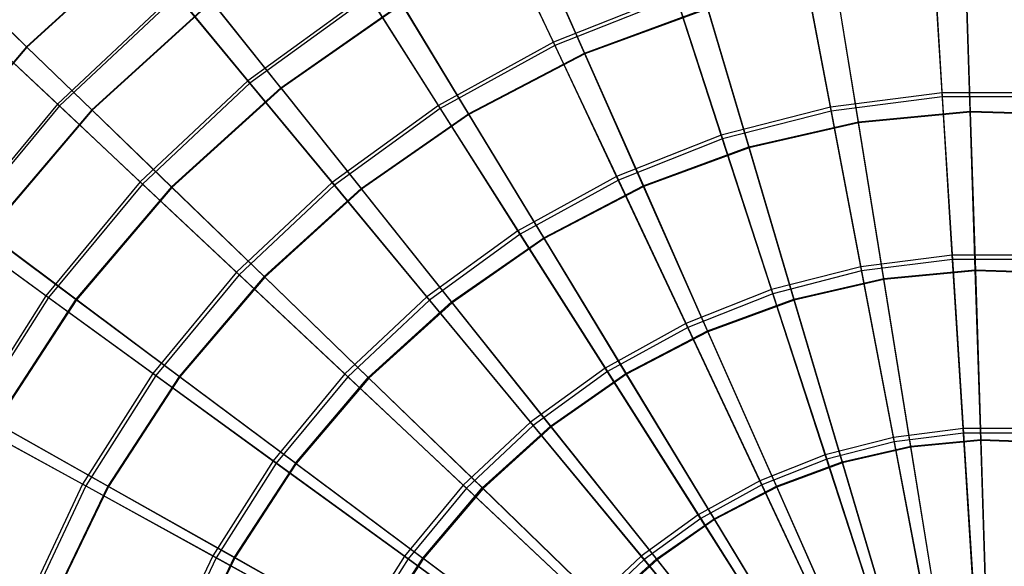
# Model space of a CAD drawing. Extents: x 0.2 to 40.1, y -6.7 to 6.7.
# Tile 453 of 516: x 30.2 to 32.3, y 4.3 to 5.5. Entities that reach past the tile are written whole.
import ezdxf

# ---------------------------------------------------------------- set-up
doc = ezdxf.new("R2010")
doc.units = 0
doc.header["$MEASUREMENT"] = 0
doc.layers.get('0').update_dxf_attribs({"color": 13, "linetype": 'CONTINUOUS'})

# ---------------------------------------------------------------- blocks, each defined once
blk = doc.blocks.new('SNOWBALL_XIV_PM3_STL')
at = {"color": 0}
for p, q in [((31.3675, 5.4571, 3.9863), (31.248, 5.711, 4.2769)), ((31.3675, 5.4571, 3.9863), (31.248, 5.711, 4.2769)), ((30.5215, 5.6949, 4.9777), (30.2491, 5.4475, 4.9777)), ((30.5215, 5.6949, 4.9777), (30.2491, 5.4475, 4.9777)), ((30.5222, 5.6941, 7.6608), (30.2498, 5.4468, 7.6608)), ((30.5222, 5.6941, 7.6608), (30.2498, 5.4468, 7.6608)), ((31.2509, 5.7049, 8.3629), (31.3707, 5.4502, 8.6525)), ((31.2509, 5.7049, 8.3629), (31.3707, 5.4502, 8.6525)), ((31.4338, 5.4338, 4.0271), (31.323, 5.6842, 4.3132)), ((31.4338, 5.4338, 4.0271), (31.323, 5.6842, 4.3132)), ((31.3236, 5.6828, 8.3249), (31.4345, 5.4323, 8.6109)), ((31.3236, 5.6828, 8.3249), (31.4345, 5.4323, 8.6109)), ((32.1927, 5.3492, 3.734), (32.1729, 5.6639, 3.9863)), ((32.1927, 5.3492, 3.734), (32.1729, 5.6639, 3.9863)), ((32.1734, 5.6563, 8.6525), (32.1932, 5.3407, 8.9038)), ((32.1734, 5.6563, 8.6525), (32.1932, 5.3407, 8.9038)), ((31.9555, 5.3192, 3.734), (31.8964, 5.629, 3.9863)), ((31.9555, 5.3192, 3.734), (31.8964, 5.629, 3.9863)), ((31.8979, 5.6215, 8.6525), (31.9571, 5.3109, 8.9038)), ((31.8979, 5.6215, 8.6525), (31.9571, 5.3109, 8.9038)), ((32.2525, 5.3107, 3.7781), (32.2427, 5.6184, 4.0271)), ((32.2525, 5.3107, 3.7781), (32.2427, 5.6184, 4.0271)), ((32.2427, 5.6167, 8.6109), (32.2526, 5.3088, 8.8597)), ((32.2427, 5.6167, 8.6109), (32.2526, 5.3088, 8.8597)), ((32.015, 5.2878, 3.7781), (31.9659, 5.5917, 4.0271)), ((32.015, 5.2878, 3.7781), (31.9659, 5.5917, 4.0271)), ((32.0153, 5.2859, 8.8597), (31.9661, 5.5901, 8.6109)), ((32.0153, 5.2859, 8.8597), (31.9661, 5.5901, 8.6109)), ((30.5654, 5.561, 4.6009), (30.3145, 5.3254, 4.6009)), ((30.5654, 5.561, 4.6009), (30.3145, 5.3254, 4.6009)), ((30.7191, 5.3753, 4.2769), (30.5654, 5.561, 4.6009)), ((30.7191, 5.3753, 4.2769), (30.5654, 5.561, 4.6009)), ((30.2491, 5.4475, 4.9777), (30.1432, 5.5501, 5.3452)), ((30.2491, 5.4475, 4.9777), (30.1432, 5.5501, 5.3452)), ((30.1437, 5.5496, 7.2934), (30.2498, 5.4468, 7.6608)), ((30.1437, 5.5496, 7.2934), (30.2498, 5.4468, 7.6608)), ((30.569, 5.5567, 8.0397), (30.3186, 5.3216, 8.0397)), ((30.569, 5.5567, 8.0397), (30.3186, 5.3216, 8.0397)), ((30.6418, 5.5441, 4.6318), (30.3877, 5.3133, 4.6318)), ((30.6418, 5.5441, 4.6318), (30.3877, 5.3133, 4.6318)), ((30.6426, 5.5431, 8.0065), (30.3886, 5.3124, 8.0065)), ((30.6426, 5.5431, 8.0065), (30.3886, 5.3124, 8.0065)), ((30.569, 5.5567, 8.0397), (30.7233, 5.3701, 8.3629)), ((30.569, 5.5567, 8.0397), (30.7233, 5.3701, 8.3629)), ((30.7885, 5.3602, 4.3132), (30.6418, 5.5441, 4.6318)), ((30.7885, 5.3602, 4.3132), (30.6418, 5.5441, 4.6318)), ((30.6426, 5.5431, 8.0065), (30.7894, 5.359, 8.3249)), ((30.6426, 5.5431, 8.0065), (30.7894, 5.359, 8.3249)), ((30.973, 5.5598, 4.2769), (30.7191, 5.3753, 4.2769)), ((30.973, 5.5598, 4.2769), (30.7191, 5.3753, 4.2769)), ((30.9766, 5.5541, 8.3629), (30.7233, 5.3701, 8.3629)), ((30.9766, 5.5541, 8.3629), (30.7233, 5.3701, 8.3629)), ((31.1233, 5.3229, 3.9863), (30.973, 5.5598, 4.2769)), ((31.1233, 5.3229, 3.9863), (30.973, 5.5598, 4.2769)), ((30.9766, 5.5541, 8.3629), (31.1274, 5.3164, 8.6525)), ((30.9766, 5.5541, 8.3629), (31.1274, 5.3164, 8.6525)), ((31.6266, 5.5597, 3.9863), (31.3675, 5.4571, 3.9863)), ((31.6266, 5.5597, 3.9863), (31.3675, 5.4571, 3.9863)), ((31.6289, 5.5524, 8.6525), (31.3707, 5.4502, 8.6525)), ((31.6289, 5.5524, 8.6525), (31.3707, 5.4502, 8.6525)), ((31.724, 5.2597, 3.734), (31.6266, 5.5597, 3.9863)), ((31.724, 5.2597, 3.734), (31.6266, 5.5597, 3.9863)), ((31.6289, 5.5524, 8.6525), (31.7266, 5.2517, 8.9038)), ((31.6289, 5.5524, 8.6525), (31.7266, 5.2517, 8.9038)), ((30.7885, 5.3602, 4.3132), (31.0453, 5.5393, 4.3132)), ((30.7885, 5.3602, 4.3132), (31.0453, 5.5393, 4.3132)), ((31.0461, 5.5381, 8.3249), (30.7894, 5.359, 8.3249)), ((31.0461, 5.5381, 8.3249), (30.7894, 5.359, 8.3249)), ((31.1873, 5.3052, 4.0271), (31.0453, 5.5393, 4.3132)), ((31.1873, 5.3052, 4.0271), (31.0453, 5.5393, 4.3132)), ((31.0461, 5.5381, 8.3249), (31.1881, 5.3037, 8.6109)), ((31.0461, 5.5381, 8.3249), (31.1881, 5.3037, 8.6109)), ((31.4338, 5.4338, 4.0271), (31.6948, 5.5299, 4.0271)), ((31.4338, 5.4338, 4.0271), (31.6948, 5.5299, 4.0271)), ((31.6953, 5.5282, 8.6109), (31.4345, 5.4323, 8.6109)), ((31.6953, 5.5282, 8.6109), (31.4345, 5.4323, 8.6109)), ((31.7824, 5.2347, 3.7781), (31.6948, 5.5299, 4.0271)), ((31.7824, 5.2347, 3.7781), (31.6948, 5.5299, 4.0271)), ((31.6953, 5.5282, 8.6109), (31.7829, 5.2329, 8.8597)), ((31.6953, 5.5282, 8.6109), (31.7829, 5.2329, 8.8597)), ((30.3145, 5.3254, 4.6009), (30.1705, 5.4607, 4.9531)), ((30.3145, 5.3254, 4.6009), (30.1705, 5.4607, 4.9531)), ((30.1737, 5.4577, 7.6881), (30.3186, 5.3216, 8.0397)), ((30.1737, 5.4577, 7.6881), (30.3186, 5.3216, 8.0397)), ((31.3675, 5.4571, 3.9863), (31.1233, 5.3229, 3.9863)), ((31.3675, 5.4571, 3.9863), (31.1233, 5.3229, 3.9863)), ((31.5018, 5.1718, 3.734), (31.3675, 5.4571, 3.9863)), ((31.5018, 5.1718, 3.734), (31.3675, 5.4571, 3.9863)), ((30.2491, 5.4475, 4.9777), (30.0105, 5.1673, 4.9777)), ((30.2491, 5.4475, 4.9777), (30.0105, 5.1673, 4.9777)), ((30.2498, 5.4468, 7.6608), (30.0113, 5.1667, 7.6608)), ((30.2498, 5.4468, 7.6608), (30.0113, 5.1667, 7.6608)), ((30.3877, 5.3133, 4.6318), (30.2491, 5.4475, 4.9777)), ((30.3877, 5.3133, 4.6318), (30.2491, 5.4475, 4.9777)), ((30.2498, 5.4468, 7.6608), (30.3886, 5.3124, 8.0065)), ((30.2498, 5.4468, 7.6608), (30.3886, 5.3124, 8.0065)), ((31.3707, 5.4502, 8.6525), (31.1274, 5.3164, 8.6525)), ((31.3707, 5.4502, 8.6525), (31.1274, 5.3164, 8.6525)), ((31.3707, 5.4502, 8.6525), (31.5054, 5.1641, 8.9038)), ((31.3707, 5.4502, 8.6525), (31.5054, 5.1641, 8.9038)), ((31.1873, 5.3052, 4.0271), (31.4338, 5.4338, 4.0271)), ((31.1873, 5.3052, 4.0271), (31.4338, 5.4338, 4.0271)), ((31.4345, 5.4323, 8.6109), (31.1881, 5.3037, 8.6109)), ((31.4345, 5.4323, 8.6109), (31.1881, 5.3037, 8.6109)), ((31.5584, 5.1523, 3.7781), (31.4338, 5.4338, 4.0271)), ((31.5584, 5.1523, 3.7781), (31.4338, 5.4338, 4.0271)), ((31.4345, 5.4323, 8.6109), (31.5592, 5.1505, 8.8597)), ((31.4345, 5.4323, 8.6109), (31.5592, 5.1505, 8.8597)), ((30.7191, 5.3753, 4.2769), (30.4903, 5.1604, 4.2769)), ((30.7191, 5.3753, 4.2769), (30.4903, 5.1604, 4.2769)), ((30.8979, 5.1591, 3.9863), (30.7191, 5.3753, 4.2769)), ((30.8979, 5.1591, 3.9863), (30.7191, 5.3753, 4.2769)), ((30.7233, 5.3701, 8.3629), (30.4952, 5.1558, 8.3629)), ((30.7233, 5.3701, 8.3629), (30.4952, 5.1558, 8.3629)), ((30.7885, 5.3602, 4.3132), (30.5567, 5.1496, 4.3132)), ((30.7885, 5.3602, 4.3132), (30.5567, 5.1496, 4.3132)), ((30.7894, 5.359, 8.3249), (30.5577, 5.1486, 8.3249)), ((30.7894, 5.359, 8.3249), (30.5577, 5.1486, 8.3249)), ((30.7233, 5.3701, 8.3629), (30.9028, 5.1532, 8.6525)), ((30.7233, 5.3701, 8.3629), (30.9028, 5.1532, 8.6525)), ((30.7885, 5.3602, 4.3132), (30.9592, 5.1461, 4.0271)), ((30.7885, 5.3602, 4.3132), (30.9592, 5.1461, 4.0271)), ((30.7894, 5.359, 8.3249), (30.9603, 5.1448, 8.6109)), ((30.7894, 5.359, 8.3249), (30.9603, 5.1448, 8.6109)), ((32.1927, 5.3492, 3.734), (31.9555, 5.3192, 3.734)), ((32.1927, 5.3492, 3.734), (31.9555, 5.3192, 3.734)), ((32.1932, 5.3407, 8.9038), (31.9571, 5.3109, 8.9038)), ((32.1932, 5.3407, 8.9038), (31.9571, 5.3109, 8.9038)), ((32.4317, 5.3492, 3.734), (32.1927, 5.3492, 3.734)), ((32.2144, 5.0048, 3.5242), (32.1927, 5.3492, 3.734)), ((32.4317, 5.3492, 3.734), (32.1927, 5.3492, 3.734)), ((32.2144, 5.0048, 3.5242), (32.1927, 5.3492, 3.734)), ((32.4312, 5.3407, 8.9038), (32.1932, 5.3407, 8.9038)), ((32.1932, 5.3407, 8.9038), (32.2149, 4.9956, 9.1125)), ((32.1932, 5.3407, 8.9038), (32.2149, 4.9956, 9.1125)), ((32.4312, 5.3407, 8.9038), (32.1932, 5.3407, 8.9038)), ((30.3145, 5.3254, 4.6009), (30.0952, 5.0603, 4.6009)), ((30.3145, 5.3254, 4.6009), (30.0952, 5.0603, 4.6009)), ((30.3186, 5.3216, 8.0397), (30.0997, 5.0569, 8.0397)), ((30.3186, 5.3216, 8.0397), (30.0997, 5.0569, 8.0397)), ((30.3877, 5.3133, 4.6318), (30.1651, 5.0519, 4.6318)), ((30.3877, 5.3133, 4.6318), (30.1651, 5.0519, 4.6318)), ((30.3886, 5.3124, 8.0065), (30.1661, 5.0511, 8.0065)), ((30.3886, 5.3124, 8.0065), (30.1661, 5.0511, 8.0065)), ((30.4903, 5.1604, 4.2769), (30.3145, 5.3254, 4.6009)), ((30.4903, 5.1604, 4.2769), (30.3145, 5.3254, 4.6009)), ((30.3186, 5.3216, 8.0397), (30.4952, 5.1558, 8.3629)), ((30.3186, 5.3216, 8.0397), (30.4952, 5.1558, 8.3629)), ((30.5567, 5.1496, 4.3132), (30.3877, 5.3133, 4.6318)), ((30.5567, 5.1496, 4.3132), (30.3877, 5.3133, 4.6318)), ((30.3886, 5.3124, 8.0065), (30.5577, 5.1486, 8.3249)), ((30.3886, 5.3124, 8.0065), (30.5577, 5.1486, 8.3249)), ((31.1233, 5.3229, 3.9863), (30.8979, 5.1591, 3.9863)), ((31.1233, 5.3229, 3.9863), (30.8979, 5.1591, 3.9863)), ((31.1274, 5.3164, 8.6525), (30.9028, 5.1532, 8.6525)), ((31.1274, 5.3164, 8.6525), (30.9028, 5.1532, 8.6525)), ((31.2923, 5.0566, 3.734), (31.1233, 5.3229, 3.9863)), ((31.2923, 5.0566, 3.734), (31.1233, 5.3229, 3.9863)), ((31.1274, 5.3164, 8.6525), (31.2969, 5.0494, 8.9038)), ((31.1274, 5.3164, 8.6525), (31.2969, 5.0494, 8.9038)), ((31.9555, 5.3192, 3.734), (31.724, 5.2597, 3.734)), ((31.9555, 5.3192, 3.734), (31.724, 5.2597, 3.734)), ((31.9571, 5.3109, 8.9038), (31.7266, 5.2517, 8.9038)), ((31.9571, 5.3109, 8.9038), (31.7266, 5.2517, 8.9038)), ((32.0202, 4.9802, 3.5242), (31.9555, 5.3192, 3.734)), ((32.0202, 4.9802, 3.5242), (31.9555, 5.3192, 3.734)), ((31.9571, 5.3109, 8.9038), (32.0219, 4.9712, 9.1125)), ((31.9571, 5.3109, 8.9038), (32.0219, 4.9712, 9.1125)), ((32.015, 5.2878, 3.7781), (32.2525, 5.3107, 3.7781)), ((32.015, 5.2878, 3.7781), (32.2525, 5.3107, 3.7781)), ((32.2633, 4.9738, 3.5701), (32.2525, 5.3107, 3.7781)), ((32.2525, 5.3107, 3.7781), (32.491, 5.303, 3.7781)), ((32.2633, 4.9738, 3.5701), (32.2525, 5.3107, 3.7781)), ((32.2525, 5.3107, 3.7781), (32.491, 5.303, 3.7781)), ((30.9592, 5.1461, 4.0271), (31.1873, 5.3052, 4.0271)), ((30.9592, 5.1461, 4.0271), (31.1873, 5.3052, 4.0271)), ((31.1881, 5.3037, 8.6109), (30.9603, 5.1448, 8.6109)), ((31.1881, 5.3037, 8.6109), (30.9603, 5.1448, 8.6109)), ((31.3469, 5.0419, 3.7781), (31.1873, 5.3052, 4.0271)), ((31.3469, 5.0419, 3.7781), (31.1873, 5.3052, 4.0271)), ((31.1881, 5.3037, 8.6109), (31.3479, 5.0403, 8.8597)), ((31.1881, 5.3037, 8.6109), (31.3479, 5.0403, 8.8597)), ((32.2526, 5.3088, 8.8597), (32.0153, 5.2859, 8.8597)), ((32.2526, 5.3088, 8.8597), (32.0153, 5.2859, 8.8597)), ((32.4908, 5.3012, 8.8597), (32.2526, 5.3088, 8.8597)), ((32.2526, 5.3088, 8.8597), (32.2634, 4.9718, 9.0674)), ((32.2526, 5.3088, 8.8597), (32.2634, 4.9718, 9.0674)), ((32.4908, 5.3012, 8.8597), (32.2526, 5.3088, 8.8597)), ((31.7824, 5.2347, 3.7781), (32.015, 5.2878, 3.7781)), ((31.7824, 5.2347, 3.7781), (32.015, 5.2878, 3.7781)), ((32.0153, 5.2859, 8.8597), (31.7829, 5.2329, 8.8597)), ((32.0153, 5.2859, 8.8597), (31.7829, 5.2329, 8.8597)), ((32.0688, 4.9551, 3.5701), (32.015, 5.2878, 3.7781)), ((32.0688, 4.9551, 3.5701), (32.015, 5.2878, 3.7781)), ((32.0691, 4.9531, 9.0674), (32.0153, 5.2859, 8.8597)), ((32.0691, 4.9531, 9.0674), (32.0153, 5.2859, 8.8597)), ((31.724, 5.2597, 3.734), (31.5018, 5.1718, 3.734)), ((31.724, 5.2597, 3.734), (31.5018, 5.1718, 3.734)), ((31.7266, 5.2517, 8.9038), (31.5054, 5.1641, 8.9038)), ((31.7266, 5.2517, 8.9038), (31.5054, 5.1641, 8.9038)), ((31.8307, 4.9316, 3.5242), (31.724, 5.2597, 3.734)), ((31.8307, 4.9316, 3.5242), (31.724, 5.2597, 3.734)), ((31.7266, 5.2517, 8.9038), (31.8335, 4.9228, 9.1125)), ((31.7266, 5.2517, 8.9038), (31.8335, 4.9228, 9.1125)), ((31.5584, 5.1523, 3.7781), (31.7824, 5.2347, 3.7781)), ((31.5584, 5.1523, 3.7781), (31.7824, 5.2347, 3.7781)), ((31.7829, 5.2329, 8.8597), (31.5592, 5.1505, 8.8597)), ((31.7829, 5.2329, 8.8597), (31.5592, 5.1505, 8.8597)), ((31.8783, 4.9116, 3.5701), (31.7824, 5.2347, 3.7781)), ((31.8783, 4.9116, 3.5701), (31.7824, 5.2347, 3.7781)), ((31.7829, 5.2329, 8.8597), (31.8788, 4.9096, 9.0674)), ((31.7829, 5.2329, 8.8597), (31.8788, 4.9096, 9.0674)), ((31.5018, 5.1718, 3.734), (31.2923, 5.0566, 3.734)), ((31.5018, 5.1718, 3.734), (31.2923, 5.0566, 3.734)), ((31.5054, 5.1641, 8.9038), (31.2969, 5.0494, 8.9038)), ((31.5054, 5.1641, 8.9038), (31.2969, 5.0494, 8.9038)), ((31.6487, 4.8595, 3.5242), (31.5018, 5.1718, 3.734)), ((31.6487, 4.8595, 3.5242), (31.5018, 5.1718, 3.734)), ((31.5054, 5.1641, 8.9038), (31.6526, 4.8512, 9.1125)), ((31.5054, 5.1641, 8.9038), (31.6526, 4.8512, 9.1125)), ((30.4903, 5.1604, 4.2769), (30.2902, 4.9186, 4.2769)), ((30.4903, 5.1604, 4.2769), (30.2902, 4.9186, 4.2769)), ((30.4952, 5.1558, 8.3629), (30.2956, 4.9146, 8.3629)), ((30.4952, 5.1558, 8.3629), (30.2956, 4.9146, 8.3629)), ((30.5567, 5.1496, 4.3132), (30.3537, 4.9112, 4.3132)), ((30.5567, 5.1496, 4.3132), (30.3537, 4.9112, 4.3132)), ((30.5577, 5.1486, 8.3249), (30.3549, 4.9103, 8.3249)), ((30.5577, 5.1486, 8.3249), (30.3549, 4.9103, 8.3249)), ((30.6948, 4.9684, 3.9863), (30.4903, 5.1604, 4.2769)), ((30.6948, 4.9684, 3.9863), (30.4903, 5.1604, 4.2769)), ((30.4952, 5.1558, 8.3629), (30.7003, 4.9631, 8.6525)), ((30.4952, 5.1558, 8.3629), (30.7003, 4.9631, 8.6525)), ((30.7533, 4.9592, 4.0271), (30.5567, 5.1496, 4.3132)), ((30.7533, 4.9592, 4.0271), (30.5567, 5.1496, 4.3132)), ((30.5577, 5.1486, 8.3249), (30.7546, 4.958, 8.6109)), ((30.5577, 5.1486, 8.3249), (30.7546, 4.958, 8.6109)), ((30.8979, 5.1591, 3.9863), (30.6948, 4.9684, 3.9863)), ((30.8979, 5.1591, 3.9863), (30.6948, 4.9684, 3.9863)), ((30.9028, 5.1532, 8.6525), (30.7003, 4.9631, 8.6525)), ((30.9028, 5.1532, 8.6525), (30.7003, 4.9631, 8.6525)), ((30.7533, 4.9592, 4.0271), (30.9592, 5.1461, 4.0271)), ((30.7533, 4.9592, 4.0271), (30.9592, 5.1461, 4.0271)), ((30.9603, 5.1448, 8.6109), (30.7546, 4.958, 8.6109)), ((30.9603, 5.1448, 8.6109), (30.7546, 4.958, 8.6109)), ((31.0989, 4.9161, 3.734), (30.8979, 5.1591, 3.9863)), ((31.0989, 4.9161, 3.734), (30.8979, 5.1591, 3.9863)), ((30.9028, 5.1532, 8.6525), (31.1043, 4.9096, 8.9038)), ((30.9028, 5.1532, 8.6525), (31.1043, 4.9096, 8.9038)), ((31.1512, 4.9054, 3.7781), (30.9592, 5.1461, 4.0271)), ((31.1512, 4.9054, 3.7781), (30.9592, 5.1461, 4.0271)), ((30.9603, 5.1448, 8.6109), (31.1523, 4.9039, 8.8597)), ((30.9603, 5.1448, 8.6109), (31.1523, 4.9039, 8.8597)), ((31.3469, 5.0419, 3.7781), (31.5584, 5.1523, 3.7781)), ((31.3469, 5.0419, 3.7781), (31.5584, 5.1523, 3.7781)), ((31.5592, 5.1505, 8.8597), (31.3479, 5.0403, 8.8597)), ((31.5592, 5.1505, 8.8597), (31.3479, 5.0403, 8.8597)), ((31.6949, 4.8441, 3.5701), (31.5584, 5.1523, 3.7781)), ((31.6949, 4.8441, 3.5701), (31.5584, 5.1523, 3.7781)), ((31.5592, 5.1505, 8.8597), (31.6957, 4.8422, 9.0674)), ((31.5592, 5.1505, 8.8597), (31.6957, 4.8422, 9.0674)), ((30.2902, 4.9186, 4.2769), (30.0952, 5.0603, 4.6009)), ((30.2902, 4.9186, 4.2769), (30.0952, 5.0603, 4.6009)), ((30.0997, 5.0569, 8.0397), (30.2956, 4.9146, 8.3629)), ((30.0997, 5.0569, 8.0397), (30.2956, 4.9146, 8.3629)), ((30.3537, 4.9112, 4.3132), (30.1651, 5.0519, 4.6318)), ((30.3537, 4.9112, 4.3132), (30.1651, 5.0519, 4.6318)), ((30.1661, 5.0511, 8.0065), (30.3549, 4.9103, 8.3249)), ((30.1661, 5.0511, 8.0065), (30.3549, 4.9103, 8.3249)), ((31.2923, 5.0566, 3.734), (31.0989, 4.9161, 3.734)), ((31.2923, 5.0566, 3.734), (31.0989, 4.9161, 3.734)), ((31.2969, 5.0494, 8.9038), (31.1043, 4.9096, 8.9038)), ((31.2969, 5.0494, 8.9038), (31.1043, 4.9096, 8.9038)), ((31.1512, 4.9054, 3.7781), (31.3469, 5.0419, 3.7781)), ((31.1512, 4.9054, 3.7781), (31.3469, 5.0419, 3.7781)), ((31.3479, 5.0403, 8.8597), (31.1523, 4.9039, 8.8597)), ((31.3479, 5.0403, 8.8597), (31.1523, 4.9039, 8.8597)), ((31.4772, 4.7652, 3.5242), (31.2923, 5.0566, 3.734)), ((31.4772, 4.7652, 3.5242), (31.2923, 5.0566, 3.734)), ((31.2969, 5.0494, 8.9038), (31.4821, 4.7575, 9.1125)), ((31.2969, 5.0494, 8.9038), (31.4821, 4.7575, 9.1125)), ((31.5216, 4.7537, 3.5701), (31.3469, 5.0419, 3.7781)), ((31.5216, 4.7537, 3.5701), (31.3469, 5.0419, 3.7781)), ((31.3479, 5.0403, 8.8597), (31.5226, 4.7519, 9.0674)), ((31.3479, 5.0403, 8.8597), (31.5226, 4.7519, 9.0674)), ((32.2144, 5.0048, 3.5242), (32.0202, 4.9802, 3.5242)), ((32.2144, 5.0048, 3.5242), (32.0202, 4.9802, 3.5242)), ((32.4101, 5.0048, 3.5242), (32.2144, 5.0048, 3.5242)), ((32.2375, 4.6364, 3.3602), (32.2144, 5.0048, 3.5242)), ((32.4101, 5.0048, 3.5242), (32.2144, 5.0048, 3.5242)), ((32.2375, 4.6364, 3.3602), (32.2144, 5.0048, 3.5242)), ((32.0202, 4.9802, 3.5242), (31.8307, 4.9316, 3.5242)), ((32.0202, 4.9802, 3.5242), (31.8307, 4.9316, 3.5242)), ((32.0894, 4.6177, 3.3602), (32.0202, 4.9802, 3.5242)), ((32.0894, 4.6177, 3.3602), (32.0202, 4.9802, 3.5242)), ((32.2149, 4.9956, 9.1125), (32.0219, 4.9712, 9.1125)), ((32.2149, 4.9956, 9.1125), (32.0219, 4.9712, 9.1125)), ((32.2149, 4.9956, 9.1125), (32.2381, 4.6267, 9.2753)), ((32.4095, 4.9956, 9.1125), (32.2149, 4.9956, 9.1125)), ((32.2149, 4.9956, 9.1125), (32.2381, 4.6267, 9.2753)), ((32.4095, 4.9956, 9.1125), (32.2149, 4.9956, 9.1125)), ((30.6948, 4.9684, 3.9863), (30.5172, 4.7537, 3.9863)), ((30.6948, 4.9684, 3.9863), (30.5172, 4.7537, 3.9863)), ((30.7003, 4.9631, 8.6525), (30.5233, 4.7492, 8.6525)), ((30.7003, 4.9631, 8.6525), (30.5233, 4.7492, 8.6525)), ((30.7533, 4.9592, 4.0271), (30.5731, 4.7474, 4.0271)), ((30.7533, 4.9592, 4.0271), (30.5731, 4.7474, 4.0271)), ((30.7546, 4.958, 8.6109), (30.5745, 4.7464, 8.6109)), ((30.7546, 4.958, 8.6109), (30.5745, 4.7464, 8.6109)), ((30.9247, 4.7525, 3.734), (30.6948, 4.9684, 3.9863)), ((30.9247, 4.7525, 3.734), (30.6948, 4.9684, 3.9863)), ((30.7003, 4.9631, 8.6525), (30.9309, 4.7467, 8.9038)), ((30.7003, 4.9631, 8.6525), (30.9309, 4.7467, 8.9038)), ((30.7533, 4.9592, 4.0271), (30.9745, 4.745, 3.7781)), ((30.7533, 4.9592, 4.0271), (30.9745, 4.745, 3.7781)), ((30.7546, 4.958, 8.6109), (30.9759, 4.7436, 8.8597)), ((30.7546, 4.958, 8.6109), (30.9759, 4.7436, 8.8597)), ((32.0219, 4.9712, 9.1125), (31.8335, 4.9228, 9.1125)), ((32.0219, 4.9712, 9.1125), (31.8335, 4.9228, 9.1125)), ((31.8783, 4.9116, 3.5701), (32.0688, 4.9551, 3.5701)), ((31.8783, 4.9116, 3.5701), (32.0688, 4.9551, 3.5701)), ((32.0219, 4.9712, 9.1125), (32.0912, 4.6082, 9.2753)), ((32.0219, 4.9712, 9.1125), (32.0912, 4.6082, 9.2753)), ((32.0688, 4.9551, 3.5701), (32.2633, 4.9738, 3.5701)), ((32.0688, 4.9551, 3.5701), (32.2633, 4.9738, 3.5701)), ((32.1264, 4.599, 3.4066), (32.0688, 4.9551, 3.5701)), ((32.1264, 4.599, 3.4066), (32.0688, 4.9551, 3.5701)), ((32.2634, 4.9718, 9.0674), (32.0691, 4.9531, 9.0674)), ((32.2634, 4.9718, 9.0674), (32.0691, 4.9531, 9.0674)), ((32.2749, 4.6133, 3.4066), (32.2633, 4.9738, 3.5701)), ((32.2633, 4.9738, 3.5701), (32.4587, 4.9676, 3.5701)), ((32.2749, 4.6133, 3.4066), (32.2633, 4.9738, 3.5701)), ((32.2633, 4.9738, 3.5701), (32.4587, 4.9676, 3.5701)), ((32.2634, 4.9718, 9.0674), (32.275, 4.6112, 9.2306)), ((32.2634, 4.9718, 9.0674), (32.275, 4.6112, 9.2306)), ((32.4585, 4.9655, 9.0674), (32.2634, 4.9718, 9.0674)), ((32.4585, 4.9655, 9.0674), (32.2634, 4.9718, 9.0674)), ((32.0691, 4.9531, 9.0674), (31.8788, 4.9096, 9.0674)), ((32.0691, 4.9531, 9.0674), (31.8788, 4.9096, 9.0674)), ((32.1267, 4.5969, 9.2306), (32.0691, 4.9531, 9.0674)), ((32.1267, 4.5969, 9.2306), (32.0691, 4.9531, 9.0674)), ((30.2902, 4.9186, 4.2769), (30.122, 4.6536, 4.2769)), ((30.2902, 4.9186, 4.2769), (30.122, 4.6536, 4.2769)), ((30.2956, 4.9146, 8.3629), (30.1279, 4.6503, 8.3629)), ((30.2956, 4.9146, 8.3629), (30.1279, 4.6503, 8.3629)), ((30.5172, 4.7537, 3.9863), (30.2902, 4.9186, 4.2769)), ((30.5172, 4.7537, 3.9863), (30.2902, 4.9186, 4.2769)), ((30.2956, 4.9146, 8.3629), (30.5233, 4.7492, 8.6525)), ((30.2956, 4.9146, 8.3629), (30.5233, 4.7492, 8.6525)), ((31.0989, 4.9161, 3.734), (30.9247, 4.7525, 3.734)), ((31.0989, 4.9161, 3.734), (30.9247, 4.7525, 3.734)), ((31.3189, 4.6502, 3.5242), (31.0989, 4.9161, 3.734)), ((31.3189, 4.6502, 3.5242), (31.0989, 4.9161, 3.734)), ((31.8307, 4.9316, 3.5242), (31.6487, 4.8595, 3.5242)), ((31.8307, 4.9316, 3.5242), (31.6487, 4.8595, 3.5242)), ((31.8335, 4.9228, 9.1125), (31.6526, 4.8512, 9.1125)), ((31.8335, 4.9228, 9.1125), (31.6526, 4.8512, 9.1125)), ((31.9447, 4.5806, 3.3602), (31.8307, 4.9316, 3.5242)), ((31.9447, 4.5806, 3.3602), (31.8307, 4.9316, 3.5242)), ((31.8335, 4.9228, 9.1125), (31.9477, 4.5713, 9.2753)), ((31.8335, 4.9228, 9.1125), (31.9477, 4.5713, 9.2753)), ((30.3537, 4.9112, 4.3132), (30.1828, 4.6487, 4.3132)), ((30.3537, 4.9112, 4.3132), (30.1828, 4.6487, 4.3132)), ((30.3549, 4.9103, 8.3249), (30.1841, 4.648, 8.3249)), ((30.3549, 4.9103, 8.3249), (30.1841, 4.648, 8.3249)), ((30.5731, 4.7474, 4.0271), (30.3537, 4.9112, 4.3132)), ((30.5731, 4.7474, 4.0271), (30.3537, 4.9112, 4.3132)), ((30.3549, 4.9103, 8.3249), (30.5745, 4.7464, 8.6109)), ((30.3549, 4.9103, 8.3249), (30.5745, 4.7464, 8.6109)), ((31.1043, 4.9096, 8.9038), (30.9309, 4.7467, 8.9038)), ((31.1043, 4.9096, 8.9038), (30.9309, 4.7467, 8.9038)), ((30.9745, 4.745, 3.7781), (31.1512, 4.9054, 3.7781)), ((30.9745, 4.745, 3.7781), (31.1512, 4.9054, 3.7781)), ((31.1523, 4.9039, 8.8597), (30.9759, 4.7436, 8.8597)), ((31.1523, 4.9039, 8.8597), (30.9759, 4.7436, 8.8597)), ((31.1043, 4.9096, 8.9038), (31.3247, 4.6432, 9.1125)), ((31.1043, 4.9096, 8.9038), (31.3247, 4.6432, 9.1125)), ((31.3613, 4.6419, 3.5701), (31.1512, 4.9054, 3.7781)), ((31.3613, 4.6419, 3.5701), (31.1512, 4.9054, 3.7781)), ((31.1523, 4.9039, 8.8597), (31.3626, 4.6403, 9.0674)), ((31.1523, 4.9039, 8.8597), (31.3626, 4.6403, 9.0674)), ((31.6949, 4.8441, 3.5701), (31.8783, 4.9116, 3.5701)), ((31.6949, 4.8441, 3.5701), (31.8783, 4.9116, 3.5701)), ((31.8788, 4.9096, 9.0674), (31.6957, 4.8422, 9.0674)), ((31.8788, 4.9096, 9.0674), (31.6957, 4.8422, 9.0674)), ((31.9809, 4.5658, 3.4066), (31.8783, 4.9116, 3.5701)), ((31.9809, 4.5658, 3.4066), (31.8783, 4.9116, 3.5701)), ((31.8788, 4.9096, 9.0674), (31.9815, 4.5637, 9.2306)), ((31.8788, 4.9096, 9.0674), (31.9815, 4.5637, 9.2306)), ((31.6487, 4.8595, 3.5242), (31.4772, 4.7652, 3.5242)), ((31.6487, 4.8595, 3.5242), (31.4772, 4.7652, 3.5242)), ((31.6526, 4.8512, 9.1125), (31.4821, 4.7575, 9.1125)), ((31.6526, 4.8512, 9.1125), (31.4821, 4.7575, 9.1125)), ((31.8058, 4.5256, 3.3602), (31.6487, 4.8595, 3.5242)), ((31.8058, 4.5256, 3.3602), (31.6487, 4.8595, 3.5242)), ((31.6526, 4.8512, 9.1125), (31.81, 4.5168, 9.2753)), ((31.6526, 4.8512, 9.1125), (31.81, 4.5168, 9.2753)), ((31.5216, 4.7537, 3.5701), (31.6949, 4.8441, 3.5701)), ((31.5216, 4.7537, 3.5701), (31.6949, 4.8441, 3.5701)), ((31.6957, 4.8422, 9.0674), (31.5226, 4.7519, 9.0674)), ((31.6957, 4.8422, 9.0674), (31.5226, 4.7519, 9.0674)), ((31.8409, 4.5142, 3.4066), (31.6949, 4.8441, 3.5701)), ((31.8409, 4.5142, 3.4066), (31.6949, 4.8441, 3.5701)), ((31.6957, 4.8422, 9.0674), (31.8417, 4.5123, 9.2306)), ((31.6957, 4.8422, 9.0674), (31.8417, 4.5123, 9.2306)), ((30.5172, 4.7537, 3.9863), (30.3678, 4.5184, 3.9863)), ((30.5172, 4.7537, 3.9863), (30.3678, 4.5184, 3.9863)), ((30.5233, 4.7492, 8.6525), (30.3746, 4.5147, 8.6525)), ((30.5233, 4.7492, 8.6525), (30.3746, 4.5147, 8.6525)), ((30.5731, 4.7474, 4.0271), (30.4214, 4.5144, 4.0271)), ((30.5731, 4.7474, 4.0271), (30.4214, 4.5144, 4.0271)), ((30.5745, 4.7464, 8.6109), (30.4229, 4.5135, 8.6109)), ((30.5745, 4.7464, 8.6109), (30.4229, 4.5135, 8.6109)), ((30.7723, 4.5683, 3.734), (30.5172, 4.7537, 3.9863)), ((30.7723, 4.5683, 3.734), (30.5172, 4.7537, 3.9863)), ((30.5233, 4.7492, 8.6525), (30.7792, 4.5633, 8.9038)), ((30.5233, 4.7492, 8.6525), (30.7792, 4.5633, 8.9038)), ((30.8199, 4.5633, 3.7781), (30.5731, 4.7474, 4.0271)), ((30.8199, 4.5633, 3.7781), (30.5731, 4.7474, 4.0271)), ((30.5745, 4.7464, 8.6109), (30.8214, 4.5621, 8.8597)), ((30.5745, 4.7464, 8.6109), (30.8214, 4.5621, 8.8597)), ((30.9247, 4.7525, 3.734), (30.7723, 4.5683, 3.734)), ((30.9247, 4.7525, 3.734), (30.7723, 4.5683, 3.734)), ((30.9309, 4.7467, 8.9038), (30.7792, 4.5633, 8.9038)), ((30.9309, 4.7467, 8.9038), (30.7792, 4.5633, 8.9038)), ((31.1762, 4.5163, 3.5242), (30.9247, 4.7525, 3.734)), ((31.1762, 4.5163, 3.5242), (30.9247, 4.7525, 3.734)), ((30.9309, 4.7467, 8.9038), (31.1829, 4.51, 9.1125)), ((30.9309, 4.7467, 8.9038), (31.1829, 4.51, 9.1125)), ((31.4772, 4.7652, 3.5242), (31.3189, 4.6502, 3.5242)), ((31.4772, 4.7652, 3.5242), (31.3189, 4.6502, 3.5242)), ((31.4821, 4.7575, 9.1125), (31.3247, 4.6432, 9.1125)), ((31.4821, 4.7575, 9.1125), (31.3247, 4.6432, 9.1125)), ((31.3613, 4.6419, 3.5701), (31.5216, 4.7537, 3.5701)), ((31.3613, 4.6419, 3.5701), (31.5216, 4.7537, 3.5701)), ((31.5226, 4.7519, 9.0674), (31.3626, 4.6403, 9.0674)), ((31.5226, 4.7519, 9.0674), (31.3626, 4.6403, 9.0674)), ((31.675, 4.4536, 3.3602), (31.4772, 4.7652, 3.5242)), ((31.675, 4.4536, 3.3602), (31.4772, 4.7652, 3.5242)), ((31.4821, 4.7575, 9.1125), (31.6802, 4.4454, 9.2753)), ((31.4821, 4.7575, 9.1125), (31.6802, 4.4454, 9.2753)), ((31.7086, 4.4452, 3.4066), (31.5216, 4.7537, 3.5701)), ((31.7086, 4.4452, 3.4066), (31.5216, 4.7537, 3.5701)), ((31.5226, 4.7519, 9.0674), (31.7097, 4.4434, 9.2306)), ((31.5226, 4.7519, 9.0674), (31.7097, 4.4434, 9.2306)), ((30.8199, 4.5633, 3.7781), (30.9745, 4.745, 3.7781)), ((30.8199, 4.5633, 3.7781), (30.9745, 4.745, 3.7781)), ((30.9759, 4.7436, 8.8597), (30.8214, 4.5621, 8.8597)), ((30.9759, 4.7436, 8.8597), (30.8214, 4.5621, 8.8597)), ((31.2166, 4.5105, 3.5701), (30.9745, 4.745, 3.7781)), ((31.2166, 4.5105, 3.5701), (30.9745, 4.745, 3.7781)), ((30.9759, 4.7436, 8.8597), (31.2181, 4.5091, 9.0674)), ((30.9759, 4.7436, 8.8597), (31.2181, 4.5091, 9.0674)), ((30.3678, 4.5184, 3.9863), (30.122, 4.6536, 4.2769)), ((30.3678, 4.5184, 3.9863), (30.122, 4.6536, 4.2769)), ((30.1279, 4.6503, 8.3629), (30.3746, 4.5147, 8.6525)), ((30.1279, 4.6503, 8.3629), (30.3746, 4.5147, 8.6525)), ((30.4214, 4.5144, 4.0271), (30.1828, 4.6487, 4.3132)), ((30.4214, 4.5144, 4.0271), (30.1828, 4.6487, 4.3132)), ((30.1841, 4.648, 8.3249), (30.4229, 4.5135, 8.6109)), ((30.1841, 4.648, 8.3249), (30.4229, 4.5135, 8.6109)), ((31.3189, 4.6502, 3.5242), (31.1762, 4.5163, 3.5242)), ((31.3189, 4.6502, 3.5242), (31.1762, 4.5163, 3.5242)), ((31.3247, 4.6432, 9.1125), (31.1829, 4.51, 9.1125)), ((31.3247, 4.6432, 9.1125), (31.1829, 4.51, 9.1125)), ((31.2166, 4.5105, 3.5701), (31.3613, 4.6419, 3.5701)), ((31.2166, 4.5105, 3.5701), (31.3613, 4.6419, 3.5701)), ((31.5541, 4.3658, 3.3602), (31.3189, 4.6502, 3.5242)), ((31.5541, 4.3658, 3.3602), (31.3189, 4.6502, 3.5242)), ((31.3247, 4.6432, 9.1125), (31.5603, 4.3584, 9.2753)), ((31.3247, 4.6432, 9.1125), (31.5603, 4.3584, 9.2753)), ((31.5862, 4.3599, 3.4066), (31.3613, 4.6419, 3.5701)), ((31.5862, 4.3599, 3.4066), (31.3613, 4.6419, 3.5701)), ((31.3626, 4.6403, 9.0674), (31.2181, 4.5091, 9.0674)), ((31.3626, 4.6403, 9.0674), (31.2181, 4.5091, 9.0674)), ((31.3626, 4.6403, 9.0674), (31.5875, 4.3582, 9.2306)), ((31.3626, 4.6403, 9.0674), (31.5875, 4.3582, 9.2306)), ((32.2375, 4.6364, 3.3602), (32.0894, 4.6177, 3.3602)), ((32.2375, 4.6364, 3.3602), (32.0894, 4.6177, 3.3602)), ((32.2381, 4.6267, 9.2753), (32.0912, 4.6082, 9.2753)), ((32.2381, 4.6267, 9.2753), (32.0912, 4.6082, 9.2753)), ((32.3869, 4.6364, 3.3602), (32.2375, 4.6364, 3.3602)), ((32.2618, 4.2502, 3.2447), (32.2375, 4.6364, 3.3602)), ((32.3869, 4.6364, 3.3602), (32.2375, 4.6364, 3.3602)), ((32.2618, 4.2502, 3.2447), (32.2375, 4.6364, 3.3602)), ((32.3863, 4.6267, 9.2753), (32.2381, 4.6267, 9.2753)), ((32.2381, 4.6267, 9.2753), (32.2578, 4.3145, 9.3678)), ((32.2381, 4.6267, 9.2753), (32.2578, 4.3145, 9.3678)), ((32.3863, 4.6267, 9.2753), (32.2381, 4.6267, 9.2753)), ((32.0894, 4.6177, 3.3602), (31.9447, 4.5806, 3.3602)), ((32.0894, 4.6177, 3.3602), (31.9447, 4.5806, 3.3602)), ((32.0912, 4.6082, 9.2753), (31.9477, 4.5713, 9.2753)), ((32.0912, 4.6082, 9.2753), (31.9477, 4.5713, 9.2753)), ((31.9809, 4.5658, 3.4066), (32.1264, 4.599, 3.4066)), ((31.9809, 4.5658, 3.4066), (32.1264, 4.599, 3.4066)), ((32.1619, 4.2375, 3.2447), (32.0894, 4.6177, 3.3602)), ((32.1619, 4.2375, 3.2447), (32.0894, 4.6177, 3.3602)), ((32.0912, 4.6082, 9.2753), (32.1498, 4.3007, 9.3678)), ((32.0912, 4.6082, 9.2753), (32.1498, 4.3007, 9.3678)), ((32.1264, 4.599, 3.4066), (32.2749, 4.6133, 3.4066)), ((32.1264, 4.599, 3.4066), (32.2749, 4.6133, 3.4066)), ((32.1868, 4.2253, 3.2903), (32.1264, 4.599, 3.4066)), ((32.1868, 4.2253, 3.2903), (32.1264, 4.599, 3.4066)), ((32.275, 4.6112, 9.2306), (32.1267, 4.5969, 9.2306)), ((32.275, 4.6112, 9.2306), (32.1267, 4.5969, 9.2306)), ((32.287, 4.235, 3.2903), (32.2749, 4.6133, 3.4066)), ((32.2749, 4.6133, 3.4066), (32.424, 4.6085, 3.4066)), ((32.287, 4.235, 3.2903), (32.2749, 4.6133, 3.4066)), ((32.2749, 4.6133, 3.4066), (32.424, 4.6085, 3.4066)), ((32.275, 4.6112, 9.2306), (32.2871, 4.2327, 9.3467)), ((32.4238, 4.6064, 9.2306), (32.275, 4.6112, 9.2306)), ((32.275, 4.6112, 9.2306), (32.2871, 4.2327, 9.3467)), ((32.4238, 4.6064, 9.2306), (32.275, 4.6112, 9.2306)), ((31.9447, 4.5806, 3.3602), (31.8058, 4.5256, 3.3602)), ((31.9447, 4.5806, 3.3602), (31.8058, 4.5256, 3.3602)), ((32.0643, 4.2125, 3.2447), (31.9447, 4.5806, 3.3602)), ((32.0643, 4.2125, 3.2447), (31.9447, 4.5806, 3.3602)), ((32.1267, 4.5969, 9.2306), (31.9815, 4.5637, 9.2306)), ((32.1267, 4.5969, 9.2306), (31.9815, 4.5637, 9.2306)), ((32.1871, 4.2231, 9.3467), (32.1267, 4.5969, 9.2306)), ((32.1871, 4.2231, 9.3467), (32.1267, 4.5969, 9.2306)), ((30.7723, 4.5683, 3.734), (30.6442, 4.3665, 3.734)), ((30.7723, 4.5683, 3.734), (30.6442, 4.3665, 3.734)), ((30.7792, 4.5633, 8.9038), (30.6517, 4.3624, 8.9038)), ((30.7792, 4.5633, 8.9038), (30.6517, 4.3624, 8.9038)), ((30.8199, 4.5633, 3.7781), (30.6897, 4.3633, 3.7781)), ((30.8199, 4.5633, 3.7781), (30.6897, 4.3633, 3.7781)), ((30.8214, 4.5621, 8.8597), (30.6913, 4.3624, 8.8597)), ((30.8214, 4.5621, 8.8597), (30.6913, 4.3624, 8.8597)), ((31.0515, 4.3655, 3.5242), (30.7723, 4.5683, 3.734)), ((31.0515, 4.3655, 3.5242), (30.7723, 4.5683, 3.734)), ((30.7792, 4.5633, 8.9038), (31.0589, 4.3601, 9.1125)), ((30.7792, 4.5633, 8.9038), (31.0589, 4.3601, 9.1125)), ((30.8199, 4.5633, 3.7781), (31.09, 4.3617, 3.5701)), ((30.8199, 4.5633, 3.7781), (31.09, 4.3617, 3.5701)), ((30.8214, 4.5621, 8.8597), (31.0916, 4.3605, 9.0674)), ((30.8214, 4.5621, 8.8597), (31.0916, 4.3605, 9.0674)), ((31.9477, 4.5713, 9.2753), (31.81, 4.5168, 9.2753)), ((31.9477, 4.5713, 9.2753), (31.81, 4.5168, 9.2753)), ((31.8409, 4.5142, 3.4066), (31.9809, 4.5658, 3.4066)), ((31.8409, 4.5142, 3.4066), (31.9809, 4.5658, 3.4066)), ((31.9815, 4.5637, 9.2306), (31.8417, 4.5123, 9.2306)), ((31.9815, 4.5637, 9.2306), (31.8417, 4.5123, 9.2306)), ((31.9477, 4.5713, 9.2753), (32.0441, 4.2746, 9.3677)), ((31.9477, 4.5713, 9.2753), (32.0441, 4.2746, 9.3677)), ((32.0886, 4.2029, 3.2903), (31.9809, 4.5658, 3.4066)), ((32.0886, 4.2029, 3.2903), (31.9809, 4.5658, 3.4066)), ((31.9815, 4.5637, 9.2306), (32.0892, 4.2007, 9.3467)), ((31.9815, 4.5637, 9.2306), (32.0892, 4.2007, 9.3467)), ((30.3678, 4.5184, 3.9863), (30.2492, 4.2663, 3.9863)), ((30.3678, 4.5184, 3.9863), (30.2492, 4.2663, 3.9863)), ((30.6442, 4.3665, 3.734), (30.3678, 4.5184, 3.9863)), ((30.6442, 4.3665, 3.734), (30.3678, 4.5184, 3.9863)), ((31.1762, 4.5163, 3.5242), (31.0515, 4.3655, 3.5242)), ((31.1762, 4.5163, 3.5242), (31.0515, 4.3655, 3.5242)), ((31.4453, 4.2636, 3.3602), (31.1762, 4.5163, 3.5242)), ((31.4453, 4.2636, 3.3602), (31.1762, 4.5163, 3.5242)), ((31.8058, 4.5256, 3.3602), (31.675, 4.4536, 3.3602)), ((31.8058, 4.5256, 3.3602), (31.675, 4.4536, 3.3602)), ((31.81, 4.5168, 9.2753), (31.6802, 4.4454, 9.2753)), ((31.81, 4.5168, 9.2753), (31.6802, 4.4454, 9.2753)), ((31.9706, 4.1754, 3.2447), (31.8058, 4.5256, 3.3602)), ((31.9706, 4.1754, 3.2447), (31.8058, 4.5256, 3.3602)), ((31.81, 4.5168, 9.2753), (31.9427, 4.2348, 9.3677)), ((31.81, 4.5168, 9.2753), (31.9427, 4.2348, 9.3677)), ((30.3746, 4.5147, 8.6525), (30.2563, 4.2635, 8.6525)), ((30.3746, 4.5147, 8.6525), (30.2563, 4.2635, 8.6525)), ((30.4214, 4.5144, 4.0271), (30.3007, 4.2638, 4.0271)), ((30.4214, 4.5144, 4.0271), (30.3007, 4.2638, 4.0271)), ((30.4229, 4.5135, 8.6109), (30.3023, 4.2632, 8.6109)), ((30.4229, 4.5135, 8.6109), (30.3023, 4.2632, 8.6109)), ((30.3746, 4.5147, 8.6525), (30.6517, 4.3624, 8.9038)), ((30.3746, 4.5147, 8.6525), (30.6517, 4.3624, 8.9038)), ((30.6897, 4.3633, 3.7781), (30.4214, 4.5144, 4.0271)), ((30.6897, 4.3633, 3.7781), (30.4214, 4.5144, 4.0271)), ((30.4229, 4.5135, 8.6109), (30.6913, 4.3624, 8.8597)), ((30.4229, 4.5135, 8.6109), (30.6913, 4.3624, 8.8597)), ((31.1829, 4.51, 9.1125), (31.0589, 4.3601, 9.1125)), ((31.1829, 4.51, 9.1125), (31.0589, 4.3601, 9.1125)), ((31.09, 4.3617, 3.5701), (31.2166, 4.5105, 3.5701)), ((31.09, 4.3617, 3.5701), (31.2166, 4.5105, 3.5701)), ((31.2181, 4.5091, 9.0674), (31.0916, 4.3605, 9.0674)), ((31.2181, 4.5091, 9.0674), (31.0916, 4.3605, 9.0674)), ((31.1829, 4.51, 9.1125), (31.4523, 4.257, 9.2753)), ((31.1829, 4.51, 9.1125), (31.4523, 4.257, 9.2753)), ((31.4757, 4.2596, 3.4066), (31.2166, 4.5105, 3.5701)), ((31.4757, 4.2596, 3.4066), (31.2166, 4.5105, 3.5701)), ((31.2181, 4.5091, 9.0674), (31.4773, 4.2581, 9.2306)), ((31.2181, 4.5091, 9.0674), (31.4773, 4.2581, 9.2306)), ((31.7086, 4.4452, 3.4066), (31.8409, 4.5142, 3.4066)), ((31.7086, 4.4452, 3.4066), (31.8409, 4.5142, 3.4066)), ((31.8417, 4.5123, 9.2306), (31.7097, 4.4434, 9.2306)), ((31.8417, 4.5123, 9.2306), (31.7097, 4.4434, 9.2306)), ((31.9941, 4.1681, 3.2903), (31.8409, 4.5142, 3.4066)), ((31.9941, 4.1681, 3.2903), (31.8409, 4.5142, 3.4066)), ((31.8417, 4.5123, 9.2306), (31.995, 4.1661, 9.3467)), ((31.8417, 4.5123, 9.2306), (31.995, 4.1661, 9.3467)), ((31.675, 4.4536, 3.3602), (31.5541, 4.3658, 3.3602)), ((31.675, 4.4536, 3.3602), (31.5541, 4.3658, 3.3602)), ((31.8823, 4.1269, 3.2447), (31.675, 4.4536, 3.3602)), ((31.8823, 4.1269, 3.2447), (31.675, 4.4536, 3.3602)), ((31.6802, 4.4454, 9.2753), (31.5603, 4.3584, 9.2753)), ((31.6802, 4.4454, 9.2753), (31.5603, 4.3584, 9.2753)), ((31.5862, 4.3599, 3.4066), (31.7086, 4.4452, 3.4066)), ((31.5862, 4.3599, 3.4066), (31.7086, 4.4452, 3.4066)), ((31.7097, 4.4434, 9.2306), (31.5875, 4.3582, 9.2306)), ((31.7097, 4.4434, 9.2306), (31.5875, 4.3582, 9.2306)), ((31.6802, 4.4454, 9.2753), (31.8877, 4.1183, 9.3895)), ((31.6802, 4.4454, 9.2753), (31.8877, 4.1183, 9.3895)), ((31.9048, 4.1215, 3.2903), (31.7086, 4.4452, 3.4066)), ((31.9048, 4.1215, 3.2903), (31.7086, 4.4452, 3.4066)), ((31.7097, 4.4434, 9.2306), (31.906, 4.1196, 9.3467)), ((31.7097, 4.4434, 9.2306), (31.906, 4.1196, 9.3467)), ((30.6442, 4.3665, 3.734), (30.5425, 4.1502, 3.734)), ((30.6442, 4.3665, 3.734), (30.5425, 4.1502, 3.734)), ((30.6517, 4.3624, 8.9038), (30.5503, 4.1471, 8.9038)), ((30.6517, 4.3624, 8.9038), (30.5503, 4.1471, 8.9038)), ((30.6897, 4.3633, 3.7781), (30.5861, 4.1483, 3.7781)), ((30.6897, 4.3633, 3.7781), (30.5861, 4.1483, 3.7781)), ((30.6913, 4.3624, 8.8597), (30.5879, 4.1476, 8.8597)), ((30.6913, 4.3624, 8.8597), (30.5879, 4.1476, 8.8597)), ((30.9466, 4.2002, 3.5242), (30.6442, 4.3665, 3.734)), ((30.9466, 4.2002, 3.5242), (30.6442, 4.3665, 3.734)), ((30.6517, 4.3624, 8.9038), (30.9546, 4.1958, 9.1125)), ((30.6517, 4.3624, 8.9038), (30.9546, 4.1958, 9.1125)), ((30.9833, 4.1979, 3.5701), (30.6897, 4.3633, 3.7781)), ((30.9833, 4.1979, 3.5701), (30.6897, 4.3633, 3.7781)), ((30.6913, 4.3624, 8.8597), (30.9851, 4.1969, 9.0674)), ((30.6913, 4.3624, 8.8597), (30.9851, 4.1969, 9.0674)), ((31.0515, 4.3655, 3.5242), (30.9466, 4.2002, 3.5242)), ((31.0515, 4.3655, 3.5242), (30.9466, 4.2002, 3.5242)), ((31.0589, 4.3601, 9.1125), (30.9546, 4.1958, 9.1125)), ((31.0589, 4.3601, 9.1125), (30.9546, 4.1958, 9.1125)), ((30.9833, 4.1979, 3.5701), (31.09, 4.3617, 3.5701)), ((30.9833, 4.1979, 3.5701), (31.09, 4.3617, 3.5701)), ((31.0916, 4.3605, 9.0674), (30.9851, 4.1969, 9.0674)), ((31.0916, 4.3605, 9.0674), (30.9851, 4.1969, 9.0674)), ((31.3501, 4.1485, 3.3602), (31.0515, 4.3655, 3.5242)), ((31.3501, 4.1485, 3.3602), (31.0515, 4.3655, 3.5242)), ((31.0589, 4.3601, 9.1125), (31.3579, 4.1428, 9.2753)), ((31.0589, 4.3601, 9.1125), (31.3579, 4.1428, 9.2753)), ((31.379, 4.1459, 3.4066), (31.09, 4.3617, 3.5701)), ((31.379, 4.1459, 3.4066), (31.09, 4.3617, 3.5701)), ((31.0916, 4.3605, 9.0674), (31.3807, 4.1447, 9.2306)), ((31.0916, 4.3605, 9.0674), (31.3807, 4.1447, 9.2306)), ((31.5541, 4.3658, 3.3602), (31.4453, 4.2636, 3.3602)), ((31.5541, 4.3658, 3.3602), (31.4453, 4.2636, 3.3602)), ((31.5603, 4.3584, 9.2753), (31.4523, 4.257, 9.2753)), ((31.5603, 4.3584, 9.2753), (31.4523, 4.257, 9.2753)), ((31.4757, 4.2596, 3.4066), (31.5862, 4.3599, 3.4066)), ((31.4757, 4.2596, 3.4066), (31.5862, 4.3599, 3.4066)), ((31.5875, 4.3582, 9.2306), (31.4773, 4.2581, 9.2306)), ((31.5875, 4.3582, 9.2306), (31.4773, 4.2581, 9.2306)), ((31.8008, 4.0676, 3.2447), (31.5541, 4.3658, 3.3602)), ((31.8008, 4.0676, 3.2447), (31.5541, 4.3658, 3.3602)), ((31.5603, 4.3584, 9.2753), (31.8073, 4.0599, 9.3895)), ((31.5603, 4.3584, 9.2753), (31.8073, 4.0599, 9.3895)), ((31.8222, 4.0639, 3.2903), (31.5862, 4.3599, 3.4066)), ((31.8222, 4.0639, 3.2903), (31.5862, 4.3599, 3.4066)), ((31.5875, 4.3582, 9.2306), (31.8236, 4.0622, 9.3467)), ((31.5875, 4.3582, 9.2306), (31.8236, 4.0622, 9.3467))]:
    blk.add_line(p, q, dxfattribs=at)
blk = doc.blocks.new('GRUPUJ_1')
at = {"color": 0}
blk.add_blockref('SNOWBALL_XIV_PM3_STL', (-0.2062, 6.6596, -0.5119), dxfattribs=at)

msp = doc.modelspace()

# ---------------------------------------------------------------- block references
at = {"color": 0}
msp.add_blockref('GRUPUJ_1', (0.2062, -6.6596, 0.5119), dxfattribs=at)

doc.saveas('drawing.dxf')
